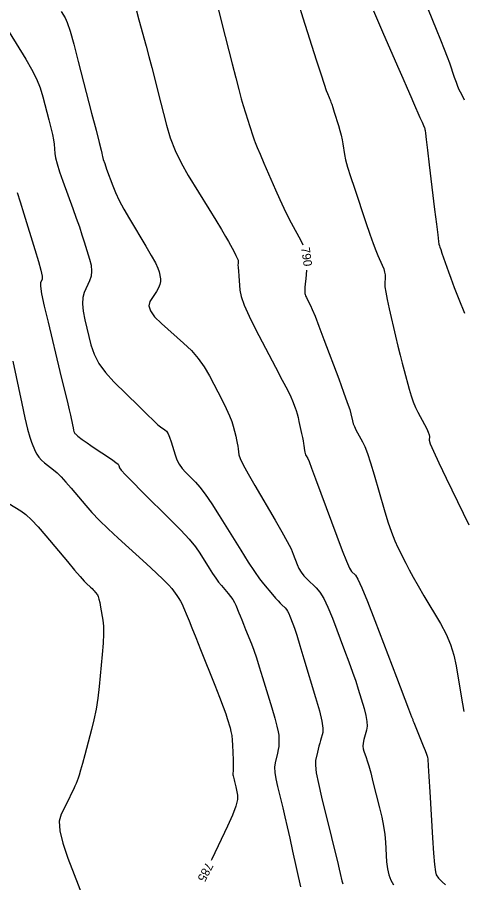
# Model space of a CAD drawing. Extents: x 2082232 to 2083549, y 592624 to 593832.
# Drawn here: x 2083005.7 to 2083041.9, y 593199.5 to 593269.6 of the extents above; entities that cross this region are included whole.
import ezdxf

# ---------------------------------------------------------------- set-up
doc = ezdxf.new("R2010")
doc.units = 0
doc.layers.add('DT_X_Contour_Major', color=7, linetype='Continuous')
doc.layers.add('DT_X_Contour_Minor', color=7, linetype='Continuous')

msp = doc.modelspace()

# ---------------------------------------------------------------- linework, layer by layer
at = {"layer": 'DT_X_Contour_Major'}
for points in [[(2083022.012, 593270.211), (2083022.287, 593269.111), (2083023.111, 593265.829), (2083023.4, 593264.696), (2083023.646, 593263.758), (2083023.85, 593263.015), (2083024.013, 593262.466), (2083024.391, 593261.264), (2083024.521, 593260.851), (2083024.627, 593260.516), (2083024.71, 593260.257), (2083024.769, 593260.075), (2083024.895, 593259.693), (2083024.98, 593259.466), (2083025.14, 593259.073), (2083025.376, 593258.514), (2083025.687, 593257.788), (2083026.618, 593255.632), (2083026.96, 593254.857), (2083027.287, 593254.152), (2083027.601, 593253.516), (2083027.9, 593252.948), (2083028.679, 593251.527), (2083028.848, 593251.174)], [(2083029.136, 593249.129), (2083029.067, 593248.416), (2083029.031, 593248.024), (2083029.007, 593247.725), (2083028.994, 593247.519), (2083028.993, 593247.405), (2083029.007, 593247.226), (2083029.024, 593247.145), (2083029.062, 593247.036), (2083029.123, 593246.899), (2083029.206, 593246.734), (2083029.457, 593246.257), (2083029.596, 593245.952), (2083029.823, 593245.391), (2083030.138, 593244.577), (2083030.542, 593243.508), (2083031.738, 593240.32), (2083032.136, 593239.246), (2083032.435, 593238.417), (2083032.633, 593237.833), (2083032.73, 593237.494), (2083032.858, 593236.915), (2083032.919, 593236.691), (2083033.007, 593236.453), (2083033.121, 593236.202), (2083033.262, 593235.937), (2083033.674, 593235.214), (2083033.848, 593234.844), (2083034.061, 593234.277), (2083034.313, 593233.514), (2083034.603, 593232.553), (2083035.428, 593229.73), (2083035.729, 593228.744), (2083036.012, 593227.903), (2083036.278, 593227.209), (2083036.526, 593226.659), (2083037.165, 593225.389), (2083037.437, 593224.866), (2083037.774, 593224.252), (2083038.177, 593223.546), (2083038.645, 593222.748), (2083039.981, 593220.498), (2083040.437, 593219.652), (2083040.801, 593218.802), (2083041.075, 593217.946), (2083041.259, 593217.086), (2083041.626, 593214.786), (2083041.758, 593214.003), (2083041.877, 593213.38)], [(2083005.352, 593241.748), (2083006.08, 593238.313), (2083006.333, 593237.152), (2083006.546, 593236.246), (2083006.72, 593235.594), (2083006.854, 593235.197), (2083007.16, 593234.478), (2083007.294, 593234.215), (2083007.466, 593233.968), (2083007.677, 593233.735), (2083007.927, 593233.516), (2083008.644, 593232.954), (2083008.934, 593232.704), (2083009.269, 593232.373), (2083009.648, 593231.962), (2083010.071, 593231.471), (2083011.256, 593230.056), (2083011.753, 593229.494), (2083012.355, 593228.867), (2083013.062, 593228.177), (2083013.873, 593227.423), (2083016.176, 593225.326), (2083016.951, 593224.612), (2083017.549, 593224.041), (2083017.971, 593223.613), (2083018.216, 593223.329), (2083018.632, 593222.762), (2083018.783, 593222.543), (2083018.923, 593222.311), (2083019.052, 593222.065), (2083019.17, 593221.806), (2083019.471, 593221.098), (2083019.623, 593220.73), (2083019.854, 593220.158), (2083020.164, 593219.382), (2083020.554, 593218.402), (2083021.697, 593215.517), (2083022.082, 593214.536), (2083022.381, 593213.756), (2083022.594, 593213.178), (2083022.72, 593212.802), (2083022.941, 593212.066), (2083023.016, 593211.77), (2083023.074, 593211.434), (2083023.115, 593211.057), (2083023.14, 593210.64), (2083023.183, 593209.473), (2083023.196, 593209.086), (2083023.203, 593208.798), (2083023.203, 593208.61), (2083023.197, 593208.522), (2083023.173, 593208.42), (2083023.168, 593208.376), (2083023.17, 593208.32), (2083023.179, 593208.253), (2083023.197, 593208.175), (2083023.252, 593207.949), (2083023.277, 593207.843), (2083023.311, 593207.695), (2083023.354, 593207.504), (2083023.405, 593207.271), (2083023.553, 593206.593), (2083023.543, 593206.245), (2083023.401, 593205.711), (2083023.128, 593204.99), (2083022.724, 593204.082), (2083021.471, 593201.413), (2083021.413, 593201.296)]]:
    msp.add_lwpolyline(points, dxfattribs=at)
at = {"layer": 'DT_X_Contour_Minor'}
for points in [[(2083038.635, 593271.12), (2083039.644, 593268.64), (2083039.994, 593267.772), (2083040.286, 593267.029), (2083040.522, 593266.41), (2083040.7, 593265.916), (2083041.098, 593264.765), (2083041.24, 593264.365), (2083041.367, 593264.032), (2083041.479, 593263.763), (2083041.576, 593263.56), (2083041.816, 593263.105), (2083041.902, 593262.921)], [(2083028.483, 593270.696), (2083028.837, 593269.57), (2083029.924, 593266.163), (2083030.286, 593265.034), (2083030.556, 593264.202), (2083030.734, 593263.667), (2083030.82, 593263.428), (2083030.962, 593263.105), (2083030.993, 593263.034), (2083031.018, 593262.976), (2083031.038, 593262.932), (2083031.082, 593262.829), (2083031.113, 593262.744), (2083031.171, 593262.566), (2083031.257, 593262.294), (2083031.371, 593261.929), (2083031.712, 593260.832), (2083031.831, 593260.431), (2083031.93, 593260.052), (2083032.01, 593259.694), (2083032.071, 593259.358), (2083032.207, 593258.489), (2083032.296, 593258.075), (2083032.459, 593257.482), (2083032.697, 593256.71), (2083033.011, 593255.761), (2083033.945, 593252.992), (2083034.268, 593252.046), (2083034.537, 593251.285), (2083034.752, 593250.708), (2083034.912, 593250.317), (2083035.267, 593249.52), (2083035.382, 593249.235), (2083035.46, 593248.977), (2083035.503, 593248.747), (2083035.508, 593248.544), (2083035.475, 593248.04), (2083035.489, 593247.771), (2083035.553, 593247.341), (2083035.67, 593246.75), (2083035.837, 593245.998), (2083036.352, 593243.78), (2083036.54, 593242.982), (2083036.718, 593242.251), (2083036.885, 593241.587), (2083037.042, 593240.99), (2083037.447, 593239.487), (2083037.605, 593238.947), (2083037.776, 593238.455), (2083037.959, 593238.012), (2083038.156, 593237.616), (2083038.697, 593236.624), (2083038.874, 593236.284), (2083038.999, 593236.009), (2083039.071, 593235.797), (2083039.091, 593235.65), (2083039.075, 593235.343), (2083039.157, 593235.065), (2083039.412, 593234.462), (2083039.841, 593233.533), (2083040.444, 593232.279), (2083042.285, 593228.502)], [(2083009.273, 593270.082), (2083009.597, 593269.558), (2083009.754, 593269.19), (2083009.982, 593268.48), (2083010.281, 593267.427), (2083010.652, 593266.031), (2083011.734, 593261.852), (2083012.09, 593260.473), (2083012.346, 593259.471), (2083012.502, 593258.846), (2083012.558, 593258.598), (2083012.572, 593258.438), (2083012.6, 593258.322), (2083012.672, 593258.095), (2083012.789, 593257.756), (2083012.949, 593257.305), (2083013.437, 593255.955), (2083013.659, 593255.408), (2083013.96, 593254.781), (2083014.34, 593254.073), (2083014.798, 593253.285), (2083016.125, 593251.074), (2083016.565, 593250.323), (2083016.891, 593249.726), (2083017.101, 593249.283), (2083017.197, 593248.995), (2083017.299, 593248.433), (2083017.308, 593248.21), (2083017.258, 593247.964), (2083017.148, 593247.694), (2083016.981, 593247.401), (2083016.454, 593246.586), (2083016.365, 593246.245), (2083016.492, 593245.833), (2083016.835, 593245.35), (2083017.395, 593244.796), (2083019.175, 593243.222), (2083019.807, 593242.614), (2083020.367, 593241.968), (2083020.857, 593241.285), (2083021.275, 593240.565), (2083022.295, 593238.596), (2083022.639, 593237.911), (2083022.906, 593237.333), (2083023.095, 593236.862), (2083023.207, 593236.497), (2083023.403, 593235.667), (2083023.47, 593235.371), (2083023.524, 593235.105), (2083023.567, 593234.871), (2083023.597, 593234.667), (2083023.661, 593234.164), (2083023.759, 593233.868), (2083024.005, 593233.356), (2083024.4, 593232.629), (2083024.944, 593231.686), (2083026.591, 593228.883), (2083027.146, 593227.923), (2083027.577, 593227.145), (2083027.883, 593226.549), (2083028.064, 593226.135), (2083028.381, 593225.274), (2083028.519, 593224.959), (2083028.698, 593224.659), (2083028.918, 593224.374), (2083029.177, 593224.105), (2083029.923, 593223.406), (2083030.215, 593223.054), (2083030.529, 593222.525), (2083030.867, 593221.817), (2083031.228, 593220.93), (2083032.222, 593218.328), (2083032.57, 593217.4), (2083032.87, 593216.568), (2083033.122, 593215.832), (2083033.325, 593215.192), (2083033.802, 593213.612), (2083033.948, 593213.058), (2083034.029, 593212.581), (2083034.046, 593212.181), (2083033.997, 593211.857), (2083033.78, 593211.098), (2083033.718, 593210.826), (2083033.695, 593210.578), (2083033.711, 593210.355), (2083033.766, 593210.155), (2083033.965, 593209.657), (2083034.055, 593209.394), (2083034.177, 593208.979), (2083034.331, 593208.412), (2083034.515, 593207.694), (2083035.05, 593205.575), (2083035.23, 593204.806), (2083035.369, 593204.086), (2083035.467, 593203.417), (2083035.523, 593202.797), (2083035.619, 593201.21), (2083035.681, 593200.647), (2083035.796, 593200.148), (2083035.963, 593199.712), (2083036.182, 593199.34)], [(2083015.361, 593270.134), (2083015.566, 593269.398), (2083016.148, 593267.258), (2083016.371, 593266.428), (2083016.604, 593265.542), (2083016.846, 593264.601), (2083017.099, 593263.604), (2083017.785, 593260.871), (2083018.089, 593259.847), (2083018.484, 593258.827), (2083018.971, 593257.81), (2083019.55, 593256.797), (2083021.216, 593254.099), (2083021.784, 593253.174), (2083022.239, 593252.424), (2083022.582, 593251.847), (2083022.811, 593251.445), (2083023.271, 593250.606), (2083023.421, 593250.322), (2083023.526, 593250.1), (2083023.587, 593249.941), (2083023.603, 593249.844), (2083023.586, 593249.667), (2083023.585, 593249.555), (2083023.594, 593249.351), (2083023.613, 593249.055), (2083023.642, 593248.668), (2083023.732, 593247.513), (2083023.838, 593246.99), (2083024.087, 593246.287), (2083024.479, 593245.404), (2083025.015, 593244.34), (2083026.634, 593241.265), (2083027.175, 593240.229), (2083027.584, 593239.43), (2083027.86, 593238.868), (2083028.004, 593238.541), (2083028.213, 593237.986), (2083028.291, 593237.759), (2083028.369, 593237.496), (2083028.447, 593237.195), (2083028.525, 593236.858), (2083028.734, 593235.909), (2083028.805, 593235.58), (2083028.86, 593235.304), (2083028.901, 593235.081), (2083028.927, 593234.911), (2083028.975, 593234.529), (2083028.997, 593234.393), (2083029.026, 593234.272), (2083029.063, 593234.168), (2083029.107, 593234.078), (2083029.236, 593233.86), (2083029.338, 593233.625), (2083029.549, 593233.082), (2083029.868, 593232.231), (2083030.297, 593231.073), (2083031.583, 593227.574), (2083032.02, 593226.412), (2083032.367, 593225.55), (2083032.623, 593224.987), (2083032.789, 593224.724), (2083033.11, 593224.423), (2083033.298, 593224.109), (2083033.62, 593223.394), (2083034.075, 593222.276), (2083034.665, 593220.757), (2083036.417, 593216.17), (2083037.403, 593213.589), (2083037.649, 593212.943), (2083037.732, 593212.727), (2083037.733, 593212.723), (2083037.733, 593212.722), (2083037.733, 593212.721), (2083037.733, 593212.72), (2083037.733, 593212.719), (2083037.733, 593212.717), (2083037.755, 593212.66), (2083037.823, 593212.49), (2083037.936, 593212.207), (2083038.093, 593211.81), (2083038.575, 593210.603), (2083038.733, 593210.207), (2083038.846, 593209.923), (2083038.914, 593209.752), (2083038.937, 593209.694), (2083038.938, 593209.689), (2083038.949, 593209.512), (2083038.981, 593208.985), (2083039.034, 593208.107), (2083039.108, 593206.88), (2083039.334, 593203.14), (2083039.417, 593201.9), (2083039.496, 593200.988), (2083039.571, 593200.401), (2083039.643, 593200.141), (2083039.828, 593199.884), (2083039.936, 593199.758), (2083040.12, 593199.574), (2083040.381, 593199.331)], [(2083034.551, 593270.138), (2083034.875, 593269.369), (2083035.289, 593268.419), (2083036.51, 593265.648), (2083036.935, 593264.684), (2083037.293, 593263.868), (2083037.584, 593263.201), (2083037.809, 593262.682), (2083038.321, 593261.499), (2083038.489, 593261.11), (2083038.609, 593260.832), (2083038.681, 593260.665), (2083038.705, 593260.608), (2083038.707, 593260.603), (2083038.708, 593260.597), (2083038.71, 593260.583), (2083038.714, 593260.559), (2083038.719, 593260.527), (2083038.734, 593260.431), (2083038.76, 593260.23), (2083038.824, 593259.701), (2083038.928, 593258.843), (2083039.07, 593257.656), (2083039.503, 593254.052), (2083039.647, 593252.862), (2083039.755, 593251.997), (2083039.826, 593251.456), (2083039.86, 593251.239), (2083039.903, 593251.092), (2083039.936, 593250.99), (2083040.002, 593250.796), (2083040.101, 593250.509), (2083040.233, 593250.13), (2083040.629, 593248.994), (2083040.822, 593248.465), (2083041.102, 593247.73), (2083041.469, 593246.788), (2083041.924, 593245.639)], [(2083005.052, 593268.405), (2083006.409, 593266.21), (2083006.876, 593265.403), (2083007.262, 593264.627), (2083007.566, 593263.882), (2083007.788, 593263.168), (2083008.27, 593261.307), (2083008.431, 593260.661), (2083008.554, 593260.117), (2083008.639, 593259.676), (2083008.685, 593259.337), (2083008.756, 593258.572), (2083008.816, 593258.217), (2083008.945, 593257.726), (2083009.142, 593257.101), (2083009.408, 593256.34), (2083010.206, 593254.13), (2083010.488, 593253.339), (2083010.737, 593252.624), (2083010.951, 593251.985), (2083011.132, 593251.422), (2083011.568, 593250.022), (2083011.691, 593249.518), (2083011.733, 593249.057), (2083011.693, 593248.638), (2083011.572, 593248.262), (2083011.141, 593247.314), (2083011.023, 593246.909), (2083010.99, 593246.404), (2083011.044, 593245.799), (2083011.184, 593245.095), (2083011.672, 593243.082), (2083011.926, 593242.329), (2083012.322, 593241.578), (2083012.86, 593240.83), (2083013.54, 593240.084), (2083015.543, 593238.098), (2083016.217, 593237.435), (2083016.737, 593236.937), (2083017.101, 593236.603), (2083017.312, 593236.433), (2083017.666, 593236.2), (2083017.797, 593236.073), (2083017.925, 593235.868), (2083018.05, 593235.586), (2083018.171, 593235.225), (2083018.49, 593234.159), (2083018.633, 593233.772), (2083018.822, 593233.409), (2083019.057, 593233.071), (2083019.337, 593232.757), (2083020.148, 593231.954), (2083020.496, 593231.559), (2083020.931, 593230.976), (2083021.454, 593230.206), (2083022.064, 593229.249), (2083023.808, 593226.447), (2083024.414, 593225.487), (2083024.924, 593224.711), (2083025.338, 593224.117), (2083025.656, 593223.707), (2083026.376, 593222.857), (2083026.625, 593222.566), (2083026.833, 593222.33), (2083027, 593222.149), (2083027.126, 593222.024), (2083027.405, 593221.762), (2083027.507, 593221.647), (2083027.606, 593221.499), (2083027.7, 593221.318), (2083027.791, 593221.103), (2083028.026, 593220.487), (2083028.148, 593220.136), (2083028.337, 593219.548), (2083028.594, 593218.721), (2083028.918, 593217.657), (2083029.871, 593214.5), (2083030.175, 593213.435), (2083030.373, 593212.608), (2083030.465, 593212.017), (2083030.452, 593211.664), (2083030.273, 593211.039), (2083030.207, 593210.803), (2083030.143, 593210.563), (2083030.081, 593210.319), (2083030.021, 593210.071), (2083029.863, 593209.406), (2083029.849, 593209.034), (2083029.926, 593208.418), (2083030.093, 593207.557), (2083030.351, 593206.451), (2083031.16, 593203.176), (2083031.432, 593202.073), (2083031.64, 593201.22), (2083031.784, 593200.618), (2083031.865, 593200.266), (2083031.997, 593199.662), (2083032.071, 593199.418)], [(2083005.689, 593255.409), (2083005.934, 593254.663), (2083006.241, 593253.691), (2083007.143, 593250.799), (2083007.432, 593249.837), (2083007.624, 593249.117), (2083007.719, 593248.641), (2083007.717, 593248.407), (2083007.581, 593248.109), (2083007.582, 593247.825), (2083007.686, 593247.196), (2083007.893, 593246.223), (2083008.202, 593244.905), (2083009.166, 593240.93), (2083009.49, 593239.59), (2083009.738, 593238.55), (2083009.912, 593237.812), (2083010.01, 593237.374), (2083010.172, 593236.609), (2083010.227, 593236.355), (2083010.268, 593236.168), (2083010.296, 593236.047), (2083010.311, 593235.993), (2083010.335, 593235.939), (2083010.359, 593235.908), (2083010.413, 593235.857), (2083010.498, 593235.785), (2083010.613, 593235.693), (2083010.962, 593235.419), (2083011.126, 593235.297), (2083011.358, 593235.134), (2083011.658, 593234.93), (2083012.025, 593234.686), (2083013.093, 593233.982), (2083013.446, 593233.742), (2083013.705, 593233.549), (2083013.869, 593233.403), (2083013.939, 593233.305), (2083013.998, 593233.106), (2083014.128, 593232.931), (2083014.473, 593232.557), (2083015.032, 593231.983), (2083015.807, 593231.208), (2083018.159, 593228.877), (2083018.967, 593228.054), (2083019.625, 593227.336), (2083020.133, 593226.723), (2083020.492, 593226.213), (2083021.251, 593224.993), (2083021.526, 593224.562), (2083021.782, 593224.184), (2083022.019, 593223.859), (2083022.237, 593223.587), (2083022.793, 593222.931), (2083022.987, 593222.688), (2083023.154, 593222.448), (2083023.292, 593222.213), (2083023.403, 593221.983), (2083023.662, 593221.373), (2083023.769, 593221.118), (2083023.895, 593220.809), (2083024.04, 593220.448), (2083024.206, 593220.033), (2083024.672, 593218.856), (2083024.86, 593218.354), (2083025.073, 593217.733), (2083025.312, 593216.991), (2083025.577, 593216.129), (2083026.318, 593213.67), (2083026.562, 593212.841), (2083026.738, 593212.196), (2083026.846, 593211.735), (2083026.887, 593211.46), (2083026.905, 593210.97), (2083026.902, 593210.773), (2083026.88, 593210.547), (2083026.838, 593210.293), (2083026.778, 593210.01), (2083026.59, 593209.219), (2083026.549, 593208.877), (2083026.566, 593208.446), (2083026.641, 593207.924), (2083026.774, 593207.313), (2083027.206, 593205.562), (2083027.378, 593204.852), (2083027.568, 593204.035), (2083027.777, 593203.11), (2083028.004, 593202.077), (2083028.635, 593199.18)], [(2083005.018, 593230.224), (2083005.991, 593229.624), (2083006.392, 593229.33), (2083006.865, 593228.897), (2083007.411, 593228.325), (2083008.028, 593227.615), (2083009.771, 593225.535), (2083010.358, 593224.838), (2083010.813, 593224.309), (2083011.134, 593223.947), (2083011.323, 593223.752), (2083011.649, 593223.455), (2083011.764, 593223.347), (2083011.865, 593223.244), (2083011.951, 593223.148), (2083012.023, 593223.057), (2083012.195, 593222.823), (2083012.26, 593222.696), (2083012.326, 593222.49), (2083012.393, 593222.205), (2083012.461, 593221.84), (2083012.645, 593220.764), (2083012.693, 593220.288), (2083012.7, 593219.67), (2083012.666, 593218.91), (2083012.591, 593218.006), (2083012.335, 593215.406), (2083012.226, 593214.456), (2083012.088, 593213.557), (2083011.923, 593212.709), (2083011.73, 593211.913), (2083011.179, 593209.855), (2083010.99, 593209.16), (2083010.837, 593208.615), (2083010.719, 593208.222), (2083010.638, 593207.981), (2083010.467, 593207.539), (2083010.382, 593207.336), (2083010.255, 593207.059), (2083010.086, 593206.709), (2083009.874, 593206.284), (2083009.254, 593205.053), (2083009.114, 593204.485), (2083009.158, 593203.706), (2083009.387, 593202.714), (2083009.801, 593201.511), (2083011.15, 593198.02)]]:
    msp.add_lwpolyline(points, dxfattribs=at)

# ---------------------------------------------------------------- texts
at = {"layer": 'DT_X_Contour_Major'}
for s, rotation, p in [('790', 277.9928, (2083028.693, 593250.945)), ('785', 242.01414, (2083021.008, 593201.219))]:
    msp.add_text(s, height=0.7, rotation=rotation, dxfattribs=at).set_placement(p)

doc.saveas('drawing.dxf')
